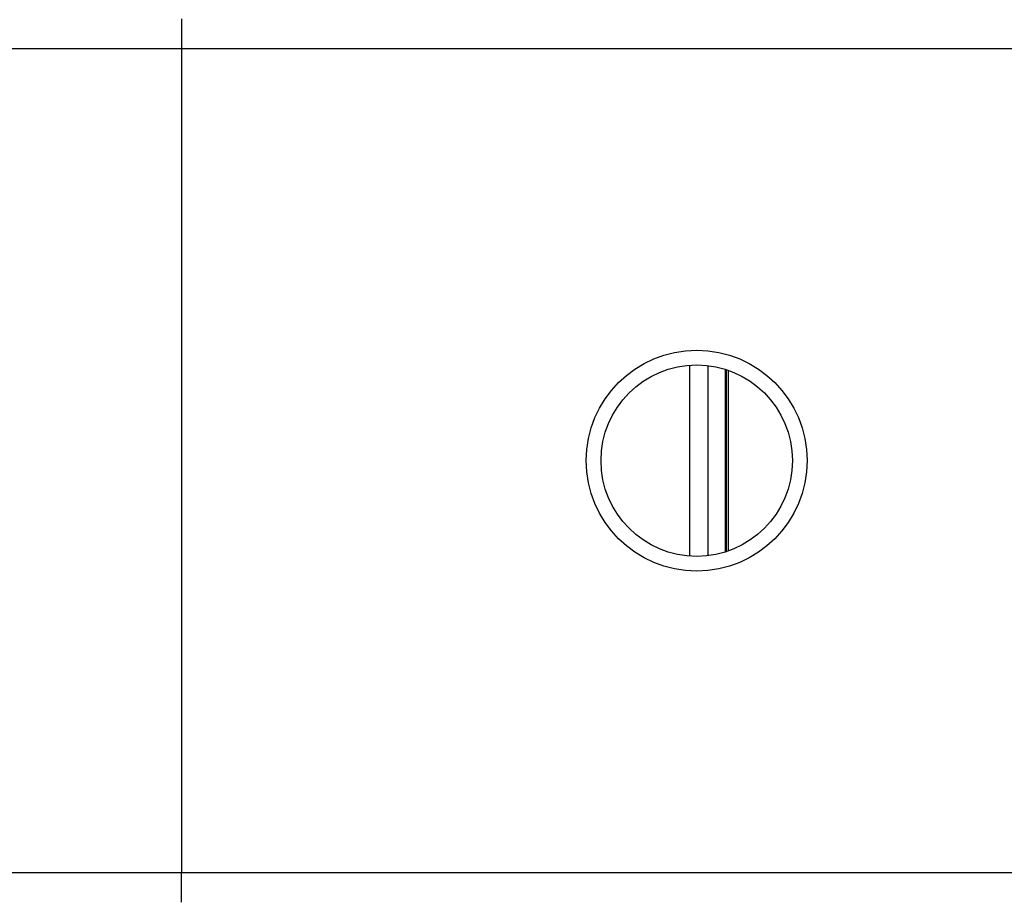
# Paper-space layout 'Sheet' of a CAD drawing. Header units: inches. Extents: x 0.2 to 10.8, y 0.2 to 8.3.
# Tile 445 of 545: x 9.269 to 9.537, y 4.332 to 4.572. Entities that reach past the tile are written whole.
import ezdxf

# ---------------------------------------------------------------- set-up
doc = ezdxf.new("R2010")
doc.units = ezdxf.units.IN
doc.header["$MEASUREMENT"] = 0
doc.layers.get('0').update_dxf_attribs({"lineweight": 5})
doc.layers.add('06___PRT_ALL_SURFS', color=7, linetype='Continuous')

psp = doc.layouts.new('Sheet')

# ---------------------------------------------------------------- linework, layer by layer
at = {"color": 0, "linetype": 'ByBlock', "lineweight": -3}
for p, q in [((9.313417, 4.572212), (9.313417, 4.564212)), ((9.189417, 4.564212), (10.037417, 4.564212)), ((9.313417, 4.564212), (9.313417, 4.340212)), ((9.451444, 4.478056), (9.451444, 4.426367)), ((9.456511, 4.426455), (9.456511, 4.477968)), ((9.461172, 4.477006), (9.461172, 4.427417)), ((9.461417, 4.476947), (9.461417, 4.427476)), ((9.462017, 4.427718), (9.462017, 4.476705)), ((10.037417, 4.340212), (9.189417, 4.340212)), ((9.313417, 4.332212), (9.313417, 4.340212))]:
    psp.add_line(p, q, dxfattribs=at)
for radius in [0.03, 0.026]:
    psp.add_circle((9.453417, 4.452212), radius, dxfattribs=at)
at = {"layer": '06___PRT_ALL_SURFS', "color": 0, "linetype": 'ByBlock', "lineweight": -3}
psp.add_line((9.461417, 4.427476), (9.461417, 4.476947), dxfattribs=at)

doc.saveas('drawing.dxf')
